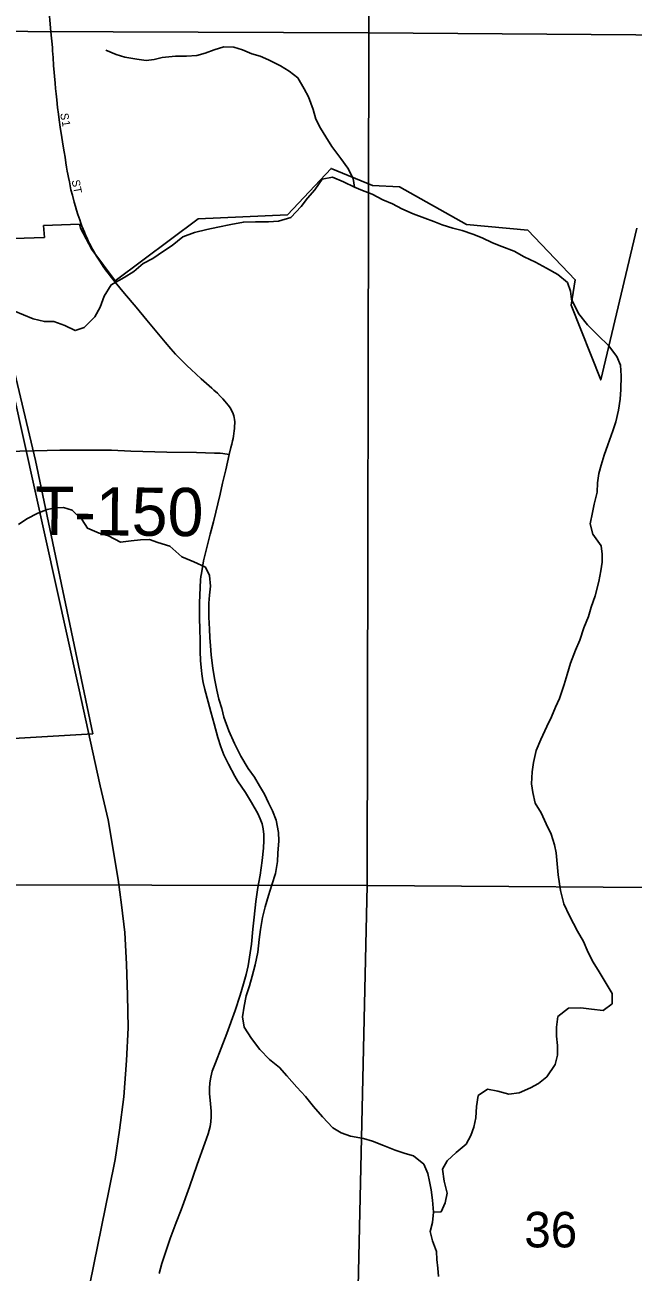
# Model space of a CAD drawing. Extents: x 0 to 680, y 0 to 440.
# Drawn here: x 518.1 to 530.72, y 198.09 to 223.99 of the extents above; entities that cross this region are included whole.
import ezdxf

# ---------------------------------------------------------------- set-up
doc = ezdxf.new("R2010")
doc.units = 0
for name, color, linetype in [('GM_X_City_Street', 7, 'Continuous'), ('GM_X_City_Street_Text', 7, 'Continuous'), ('GM_X_Corporation', 7, 'Continuous'), ('GM_X_County_Road', 7, 'Continuous'), ('GM_X_Minor_River', 7, 'Continuous'), ('GM_X_Rail_Line', 7, 'Continuous'), ('GM_X_Section', 7, 'Continuous'), ('GM_X_Section_Text', 7, 'Continuous'), ('GM_X_Township_Road', 7, 'Continuous'), ('GM_X_Township_Road_Text', 7, 'Continuous')]:
    doc.layers.add(name, color=color, linetype=linetype)

msp = doc.modelspace()

# ---------------------------------------------------------------- linework, layer by layer
at = {"layer": 'GM_X_City_Street'}
for points in [[(518.673, 223.516), (518.643, 223.84), (518.594, 224.413), (518.485, 225.556), (518.402, 226.442), (518.392, 226.542), (518.385, 226.618), (518.381, 226.7), (518.376, 226.79), (518.375, 226.857), (518.374, 226.919), (518.372, 226.983), (518.375, 227.064), (518.378, 227.141), (518.381, 227.201), (518.385, 227.26), (518.389, 227.314), (518.395, 227.365), (518.401, 227.413), (518.414, 227.51), (518.442, 227.691), (518.449, 227.738)], [(519.311, 219.746), (519.288, 219.806), (519.263, 219.871), (519.24, 219.939), (519.202, 220.049), (519.173, 220.14), (519.151, 220.214), (519.125, 220.304), (519.088, 220.45), (519.06, 220.565), (519.043, 220.646), (519.027, 220.73), (519.009, 220.818), (518.996, 220.886), (518.983, 220.953), (518.969, 221.036), (518.956, 221.125), (518.937, 221.24), (518.918, 221.35), (518.898, 221.47), (518.87, 221.65), (518.838, 221.867), (518.817, 222.018), (518.801, 222.135), (518.783, 222.27), (518.763, 222.434), (518.749, 222.555), (518.739, 222.668), (518.73, 222.78), (518.696, 223.145), (518.688, 223.307), (518.679, 223.449), (518.673, 223.516)], [(514.647, 215.065), (515.417, 215.082), (516.211, 215.09), (517.316, 215.112), (518.001, 215.135), (518.305, 215.144)]]:
    msp.add_lwpolyline(points, dxfattribs=at)
at = {"layer": 'GM_X_Corporation'}
msp.add_lwpolyline([(530.799, 219.768), (530.052, 216.615), (529.436, 218.167), (529.523, 218.695), (528.538, 219.725), (527.262, 219.844), (525.877, 220.622), (525.313, 220.654), (524.455, 221.007), (523.55, 220.047), (521.697, 219.959), (519.973, 218.674), (519.49, 219.322), (519.254, 219.764), (519.236, 219.847), (518.493, 219.821), (518.507, 219.576), (517.23, 219.532), (518.324, 214.944), (519.51, 209.271), (517.269, 209.135)], dxfattribs=at)
at = {"layer": 'GM_X_County_Road'}
for points in [[(519.973, 218.648), (519.897, 218.742), (519.829, 218.831), (519.774, 218.905), (519.729, 218.97), (519.691, 219.026), (519.657, 219.08), (519.618, 219.141), (519.578, 219.206), (519.545, 219.262), (519.509, 219.328), (519.476, 219.388), (519.445, 219.448), (519.416, 219.507), (519.387, 219.571), (519.361, 219.63), (519.337, 219.685), (519.311, 219.746)], [(522.338, 215.07), (522.378, 215.211), (522.395, 215.281), (522.411, 215.351), (522.421, 215.401), (522.431, 215.45), (522.44, 215.501), (522.447, 215.558), (522.451, 215.608), (522.454, 215.661), (522.456, 215.709), (522.456, 215.748), (522.453, 215.795), (522.447, 215.835), (522.438, 215.869), (522.425, 215.909), (522.409, 215.947), (522.392, 215.982), (522.373, 216.015), (522.345, 216.059), (522.321, 216.09), (522.288, 216.134), (522.254, 216.173), (522.207, 216.226), (522.154, 216.281), (522.096, 216.339), (522.025, 216.404), (521.979, 216.445), (521.76, 216.641), (521.551, 216.833), (521.468, 216.909), (521.395, 216.982), (521.309, 217.069), (521.231, 217.153), (521.134, 217.261), (521.017, 217.399), (520.631, 217.86), (520.41, 218.126), (520.172, 218.41), (519.973, 218.648)], [(520.888, 198.063), (520.946, 198.274), (521.12, 198.792), (521.245, 199.119), (521.345, 199.386), (521.517, 199.86), (521.678, 200.325), (521.84, 200.767), (521.906, 200.966), (521.946, 201.115), (521.963, 201.213), (521.971, 201.313), (521.969, 201.435), (521.945, 201.664), (521.933, 201.794), (521.93, 201.902), (521.938, 202.021), (521.958, 202.138), (521.992, 202.263), (522.055, 202.437), (522.295, 203.049), (522.467, 203.522), (522.573, 203.845), (522.642, 204.077), (522.692, 204.268), (522.734, 204.45), (522.78, 204.72), (522.805, 204.904), (522.835, 205.21), (522.857, 205.46), (522.892, 205.786), (522.921, 205.98), (522.938, 206.077), (522.982, 206.336), (523.024, 206.64), (523.055, 206.891), (523.063, 207.056), (523.06, 207.178), (523.044, 207.299), (523.023, 207.397), (522.988, 207.503), (522.938, 207.614), (522.805, 207.842), (522.678, 208.047), (522.516, 208.294), (522.46, 208.387), (522.325, 208.637), (522.234, 208.835), (522.171, 208.997), (522.109, 209.195), (522.028, 209.479), (521.962, 209.722), (521.904, 209.933), (521.838, 210.186), (521.803, 210.334), (521.796, 210.371), (521.775, 210.511), (521.767, 210.583), (521.748, 210.781), (521.742, 210.985), (521.738, 211.226), (521.733, 211.423), (521.727, 211.693), (521.727, 211.987), (521.749, 212.463), (521.756, 212.538), (521.765, 212.595), (521.808, 212.858), (521.862, 213.08), (521.949, 213.416), (522.015, 213.671), (522.155, 214.245), (522.205, 214.47), (522.269, 214.747), (522.338, 215.07)]]:
    msp.add_lwpolyline(points, dxfattribs=at)
at = {"layer": 'GM_X_Minor_River'}
for points in [[(524.939, 220.616), (524.914, 220.797), (524.803, 221.013), (524.658, 221.215), (524.468, 221.465), (524.35, 221.66), (524.238, 221.843), (524.14, 222.031), (524.082, 222.233), (523.985, 222.495), (523.894, 222.663), (523.763, 222.885), (523.584, 223.028), (523.405, 223.137), (523.159, 223.261), (522.986, 223.336), (522.813, 223.385), (522.62, 223.468), (522.44, 223.524), (522.233, 223.533), (522.032, 223.468), (521.844, 223.397), (521.67, 223.352), (521.456, 223.341), (521.228, 223.337), (520.954, 223.307), (520.786, 223.269), (520.619, 223.251), (520.426, 223.273), (520.179, 223.316), (519.999, 223.372), (519.786, 223.462)], [(528.922, 218.936), (528.696, 219.059), (528.463, 219.169), (528.251, 219.292), (527.998, 219.388), (527.805, 219.464), (527.593, 219.567), (527.4, 219.643), (527.173, 219.719), (526.98, 219.769), (526.761, 219.838), (526.588, 219.907), (526.401, 219.976), (526.162, 220.066), (525.922, 220.169), (525.73, 220.272), (525.53, 220.355), (525.311, 220.471), (525.111, 220.547), (524.939, 220.616), (524.713, 220.726), (524.487, 220.829), (524.272, 220.785), (524.116, 220.566), (523.967, 220.393), (523.838, 220.214), (523.621, 219.989), (523.366, 219.912), (523.159, 219.901), (522.891, 219.898), (522.637, 219.894), (522.376, 219.843), (522.108, 219.786), (521.88, 219.736), (521.619, 219.678), (521.377, 219.588), (521.161, 219.409), (520.979, 219.291), (520.757, 219.14), (520.555, 219.035), (520.366, 218.87), (520.164, 218.745), (519.895, 218.588), (519.745, 218.355), (519.662, 218.129), (519.552, 217.923), (519.336, 217.704), (519.148, 217.64), (518.929, 217.749), (518.702, 217.826), (518.508, 217.828), (518.275, 217.884), (517.876, 218.05)], [(526.583, 199.337), (526.737, 199.342), (526.82, 199.528), (526.862, 199.729), (526.805, 199.977), (526.768, 200.232), (526.864, 200.405), (527.053, 200.577), (527.256, 200.748), (527.358, 200.928), (527.42, 201.101), (527.456, 201.295), (527.472, 201.529), (527.509, 201.757), (527.704, 201.888), (527.917, 201.852), (528.144, 201.789), (528.358, 201.813), (528.593, 201.918), (528.762, 202.009), (528.93, 202.148), (529.107, 202.4), (529.156, 202.594), (529.152, 202.795), (529.134, 202.989), (529.13, 203.177), (529.16, 203.398), (529.382, 203.569), (529.636, 203.579), (529.856, 203.55), (530.103, 203.527), (530.286, 203.665), (530.288, 203.88), (530.144, 204.122), (530, 204.359), (529.882, 204.548), (529.771, 204.777), (529.693, 204.958), (529.569, 205.174), (529.399, 205.491), (529.282, 205.74), (529.212, 206.016), (529.169, 206.344), (529.145, 206.572), (529.128, 206.794), (529.09, 206.961), (529.019, 207.183), (528.915, 207.399), (528.811, 207.628), (528.693, 207.83), (528.642, 208.052), (528.617, 208.233), (528.627, 208.481), (528.656, 208.674), (528.713, 208.922), (528.809, 209.148), (528.933, 209.421), (529.029, 209.621), (529.111, 209.821), (529.194, 210.001), (529.291, 210.294), (529.354, 210.501), (529.423, 210.735), (529.527, 211.008), (529.616, 211.214), (529.7, 211.468), (529.796, 211.701), (529.852, 211.901), (529.935, 212.135), (530.012, 212.429), (530.055, 212.649), (530.077, 212.83), (530.079, 212.997), (530.061, 213.171), (529.884, 213.414), (529.833, 213.629), (529.876, 213.863), (529.912, 214.037), (529.975, 214.284), (529.984, 214.478), (530.013, 214.672), (530.062, 214.845), (530.118, 215.052), (530.194, 215.265), (530.298, 215.559), (530.36, 215.745), (530.417, 215.986), (530.453, 216.22), (530.469, 216.414), (530.472, 216.702), (530.461, 216.923), (530.383, 217.104), (530.212, 217.334), (529.994, 217.537), (529.776, 217.761), (529.586, 217.997), (529.442, 218.294), (529.424, 218.461), (529.359, 218.636), (529.161, 218.806), (528.922, 218.936)], [(522.129, 209.985), (522.085, 210.173), (522.047, 210.381), (522.003, 210.622), (521.967, 210.911), (521.956, 211.092), (521.938, 211.266), (521.933, 211.44), (521.923, 211.688), (521.92, 211.983), (521.935, 212.15), (521.951, 212.337), (521.933, 212.558), (521.848, 212.727), (521.609, 212.837), (521.356, 212.94), (521.112, 213.164), (520.859, 213.241), (520.686, 213.303), (520.499, 213.299), (520.311, 213.274), (520.084, 213.25), (519.838, 213.38), (519.645, 213.436), (519.399, 213.54), (519.294, 213.708), (519.082, 213.912), (518.903, 213.967), (518.736, 213.963), (518.568, 213.924), (518.373, 213.847), (518.145, 213.729), (517.969, 213.617)], [(526.681, 198.003), (526.669, 198.171), (526.652, 198.352), (526.64, 198.519), (526.563, 198.741), (526.512, 198.936), (526.561, 199.123), (526.583, 199.337), (526.56, 199.585), (526.529, 199.8), (526.498, 199.974), (526.46, 200.142), (526.382, 200.33), (526.163, 200.507), (525.99, 200.556), (525.784, 200.626), (525.544, 200.722), (525.318, 200.812), (525.125, 200.868), (524.858, 200.918), (524.665, 200.987), (524.493, 201.09), (524.275, 201.314), (524.091, 201.53), (523.926, 201.74), (523.748, 201.929), (523.537, 202.166), (523.386, 202.342), (523.18, 202.505), (522.976, 202.715), (522.805, 202.945), (522.654, 203.181), (522.616, 203.389), (522.653, 203.617), (522.695, 203.831), (522.765, 204.037), (522.821, 204.238), (522.884, 204.471), (522.934, 204.738), (522.964, 204.999), (522.993, 205.206), (523.036, 205.454), (523.085, 205.674), (523.155, 205.914), (523.225, 206.135), (523.301, 206.368), (523.344, 206.615), (523.353, 206.789), (523.37, 207.044), (523.365, 207.218), (523.315, 207.473), (523.237, 207.668), (523.159, 207.836), (523.074, 208.018), (522.969, 208.187), (522.865, 208.369), (522.733, 208.551), (522.582, 208.801), (522.452, 209.07), (522.335, 209.333), (522.232, 209.615), (522.187, 209.797), (522.129, 209.985)]]:
    msp.add_lwpolyline(points, dxfattribs=at)
at = {"layer": 'GM_X_Rail_Line'}
msp.add_lwpolyline([(517.428, 188.131), (518.134, 191.453), (519.378, 197.467), (519.854, 199.812), (519.978, 200.427), (520.069, 201.042), (520.154, 201.733), (520.212, 202.486), (520.245, 203.162), (520.235, 203.844), (520.212, 204.483), (520.174, 205.145), (520.107, 205.717), (520.04, 206.241), (519.83, 207.485), (519.668, 208.186), (519.218, 210.245), (515.811, 225.596)], dxfattribs=at)
at = {"layer": 'GM_X_Section'}
for points in [[(520.774, 241.587), (520.906, 241.484), (521.092, 241.067), (521.214, 240.845), (521.299, 240.756), (521.573, 240.384), (521.723, 240.201), (522.103, 239.827), (522.47, 239.453), (522.922, 239.024), (523.289, 238.663), (523.874, 238.172), (524.19, 237.919), (524.519, 237.686), (524.697, 237.536), (524.802, 237.474), (525.161, 237.4), (525.24, 223.822), (507.54, 223.893), (507.628, 241.733)], [(507.54, 223.893), (525.24, 223.822), (525.203, 206.122), (507.335, 206.149)], [(507.335, 206.149), (525.203, 206.122), (524.801, 188.232), (507.142, 188.331)]]:
    msp.add_lwpolyline(points, close=True, dxfattribs=at)
for points in [[(543.187, 224.1), (542.956, 223.864), (542.772, 223.688), (525.24, 223.822), (525.161, 237.4)], [(533.038, 206.062), (525.203, 206.122), (525.24, 223.822), (542.772, 223.688)], [(524.801, 188.232), (525.203, 206.122), (533.038, 206.062)]]:
    msp.add_lwpolyline(points, dxfattribs=at)
at = {"layer": 'GM_X_Township_Road'}
msp.add_lwpolyline([(518.305, 215.144), (518.827, 215.156), (519.902, 215.156), (520.298, 215.14), (521.049, 215.119), (521.665, 215.106), (522.04, 215.098), (522.098, 215.097), (522.155, 215.094), (522.207, 215.088), (522.338, 215.07)], dxfattribs=at)

# ---------------------------------------------------------------- texts
at = {"layer": 'GM_X_City_Street_Text'}
for s, height, rotation, p in [('S', 0.167, 276.3362, (518.839, 222.15)), ('1', 0.167, 278.1563, (518.868, 221.989)), ('ST', 0.1669, 280.6279, (519.073, 220.757))]:
    msp.add_text(s, height=height, rotation=rotation, dxfattribs=at).set_placement(p)
at = {"layer": 'GM_X_Section_Text'}
msp.add_text('36', height=0.7377, rotation=0, dxfattribs=at).set_placement((528.464, 198.605))
at = {"layer": 'GM_X_Township_Road_Text'}
msp.add_text('T-150', height=1.0014, rotation=359.4499, dxfattribs=at).set_placement((518.306, 213.403))

doc.saveas('drawing.dxf')
